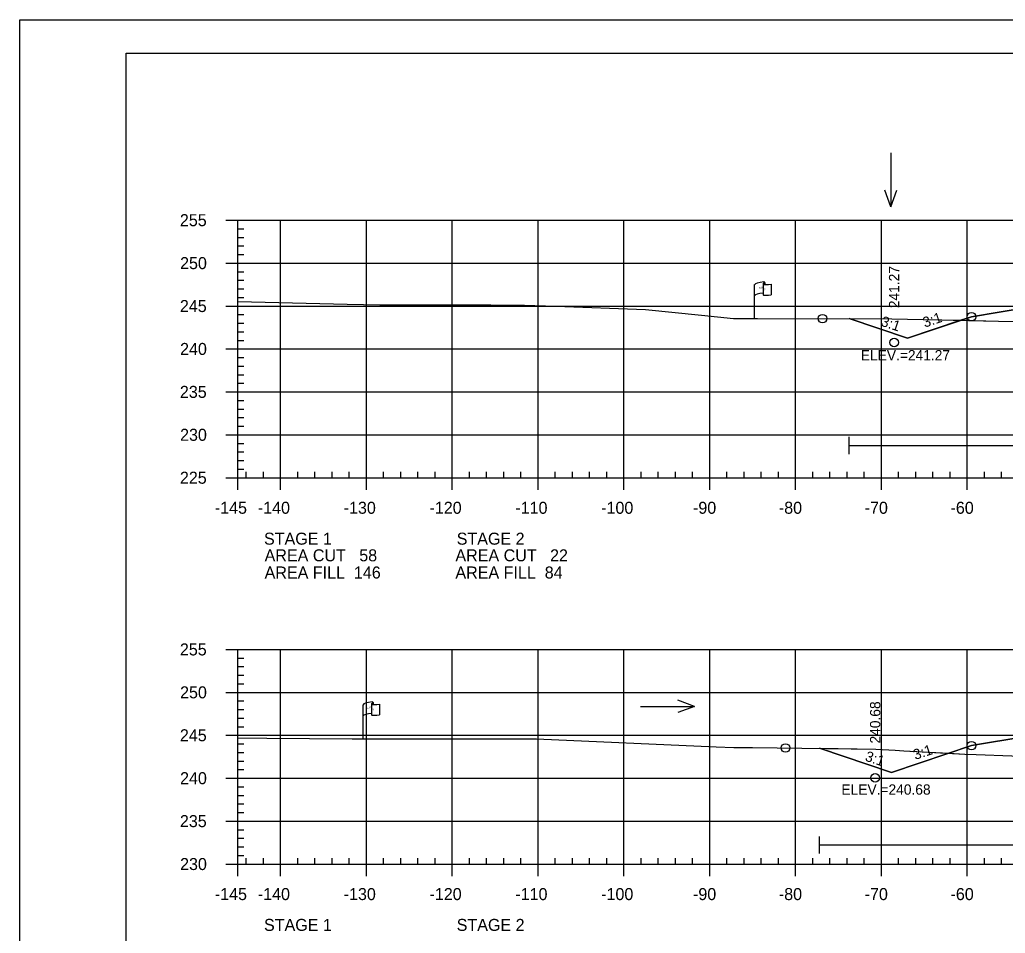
# Model space of a CAD drawing. Extents: x 1365647 to 1367999, y 387113 to 400173.
# Drawn here: x 1365723.7 to 1365838.5, y 396013.2 to 396119.6 of the extents above; entities that cross this region are included whole.
import ezdxf

# ---------------------------------------------------------------- set-up
doc = ezdxf.new("R2010")
doc.units = 0
for name, color, linetype in [('E_Existing ROW', 7, 'Continuous'), ('R_Axis', 7, 'Continuous'), ('R_Axis Annot', 7, 'Continuous'), ('R_Border', 7, 'Continuous'), ('R_Border Notes', 7, 'Continuous'), ('R_Contours', 7, 'Continuous'), ('R_Exist Surface', 7, 'Continuous'), ('R_Fin Surface', 7, 'Continuous'), ('R_Fin Surface Annot', 7, 'Continuous'), ('R_Grid', 7, 'Continuous'), ('R_No Plot', 7, 'Continuous'), ('R_Water', 7, 'Continuous'), ('R_Water Annot', 7, 'Continuous')]:
    doc.layers.add(name, color=color, linetype=linetype)

msp = doc.modelspace()

# ---------------------------------------------------------------- linework, layer by layer
at = {"layer": 'E_Existing ROW'}
for p, q in [((1365809.31, 396084.78), (1365809.31, 396088.73)), ((1365810.31, 396088.82), (1365810.31, 396088.81)), ((1365810.31, 396088.81), (1365810.31, 396087.58)), ((1365810.48, 396088.98), (1365810.48, 396088.74)), ((1365811.25, 396088.79), (1365811.25, 396087.55)), ((1365763.69, 396035.84), (1365763.69, 396039.79)), ((1365764.69, 396039.88), (1365764.69, 396039.87)), ((1365764.69, 396039.87), (1365764.69, 396038.64)), ((1365764.85, 396040.04), (1365764.85, 396039.8)), ((1365765.62, 396039.85), (1365765.62, 396038.61))]:
    msp.add_line(p, q, dxfattribs=at)
for centre, radius, start, end in [((1365810.39, 396088.82), 0.078, 88.6458, 274.2828), ((1365810.4, 396088.98), 0.0783, 263.0712, 93.9564), ((1365810.39, 396087.58), 0.0783, 180, 273.9564), ((1365764.76, 396039.88), 0.078, 88.6458, 274.2828), ((1365764.77, 396040.04), 0.0783, 263.0712, 93.9564), ((1365764.76, 396038.64), 0.0783, 180, 273.9564)]:
    msp.add_arc(centre, radius, start, end, dxfattribs=at)
for centre, major_axis, ratio, start_param, end_param in [((1365810.9, 396088.77), (-1.58, -0.04), 0.19887, 5.030368, 6.283185), ((1365811.6, 396088.89), (-1.23, -0.13), 0.052933, 0.159456, 1.268315), ((1365810.89, 396087.46), (-1.58, -0.04), 0.19887, 5.083035, 6.194897), ((1365811.6, 396087.65), (-1.23, -0.13), 0.052933, 0.159456, 1.268315), ((1365765.27, 396039.83), (-1.58, -0.04), 0.19887, 5.030368, 6.283185), ((1365765.98, 396039.95), (-1.23, -0.13), 0.052933, 0.159456, 1.268315), ((1365765.27, 396038.51), (-1.58, -0.04), 0.19887, 5.083035, 6.194897), ((1365765.98, 396038.71), (-1.23, -0.13), 0.052933, 0.159456, 1.268315)]:
    msp.add_ellipse(centre, major_axis=major_axis, ratio=ratio, start_param=start_param, end_param=end_param, dxfattribs=at)
at = {"layer": 'R_Axis'}
for p, q in [((1365747.69, 396096.24), (1365749.09, 396096.24)), ((1365749.09, 396066.24), (1365749.09, 396096.24)), ((1365749.09, 396095.24), (1365749.79, 396095.24)), ((1365749.09, 396094.24), (1365749.79, 396094.24)), ((1365749.09, 396093.24), (1365749.79, 396093.24)), ((1365749.09, 396092.24), (1365749.79, 396092.24)), ((1365747.69, 396091.24), (1365749.09, 396091.24)), ((1365749.09, 396090.24), (1365749.79, 396090.24)), ((1365749.09, 396089.24), (1365749.79, 396089.24)), ((1365749.09, 396088.24), (1365749.79, 396088.24)), ((1365749.09, 396087.24), (1365749.79, 396087.24)), ((1365747.69, 396086.24), (1365749.09, 396086.24)), ((1365749.09, 396085.24), (1365749.79, 396085.24)), ((1365749.09, 396084.24), (1365749.79, 396084.24)), ((1365749.09, 396083.24), (1365749.79, 396083.24)), ((1365749.09, 396082.24), (1365749.79, 396082.24)), ((1365747.69, 396081.24), (1365749.09, 396081.24)), ((1365749.09, 396080.24), (1365749.79, 396080.24)), ((1365749.09, 396079.24), (1365749.79, 396079.24)), ((1365749.09, 396078.24), (1365749.79, 396078.24)), ((1365749.09, 396077.24), (1365749.79, 396077.24)), ((1365747.69, 396076.24), (1365749.09, 396076.24)), ((1365749.09, 396075.24), (1365749.79, 396075.24)), ((1365749.09, 396074.24), (1365749.79, 396074.24)), ((1365749.09, 396073.24), (1365749.79, 396073.24)), ((1365749.09, 396072.24), (1365749.79, 396072.24)), ((1365747.69, 396071.24), (1365749.09, 396071.24)), ((1365749.09, 396070.24), (1365749.79, 396070.24)), ((1365749.09, 396069.24), (1365749.79, 396069.24)), ((1365749.09, 396068.24), (1365749.79, 396068.24)), ((1365749.09, 396067.24), (1365749.79, 396067.24)), ((1365749.09, 396066.24), (1365749.09, 396066.94)), ((1365750.09, 396066.24), (1365750.09, 396066.94)), ((1365752.09, 396066.24), (1365752.09, 396066.94)), ((1365756.09, 396066.24), (1365756.09, 396066.94)), ((1365758.09, 396066.24), (1365758.09, 396066.94)), ((1365760.09, 396066.24), (1365760.09, 396066.94)), ((1365762.09, 396066.24), (1365762.09, 396066.94)), ((1365766.09, 396066.24), (1365766.09, 396066.94)), ((1365768.09, 396066.24), (1365768.09, 396066.94)), ((1365770.09, 396066.24), (1365770.09, 396066.94)), ((1365772.09, 396066.24), (1365772.09, 396066.94)), ((1365776.09, 396066.24), (1365776.09, 396066.94)), ((1365778.09, 396066.24), (1365778.09, 396066.94)), ((1365780.09, 396066.24), (1365780.09, 396066.94)), ((1365782.09, 396066.24), (1365782.09, 396066.94)), ((1365786.09, 396066.24), (1365786.09, 396066.94)), ((1365788.09, 396066.24), (1365788.09, 396066.94)), ((1365790.09, 396066.24), (1365790.09, 396066.94)), ((1365792.09, 396066.24), (1365792.09, 396066.94)), ((1365796.09, 396066.24), (1365796.09, 396066.94)), ((1365798.09, 396066.24), (1365798.09, 396066.94)), ((1365800.09, 396066.24), (1365800.09, 396066.94)), ((1365802.09, 396066.24), (1365802.09, 396066.94)), ((1365806.09, 396066.24), (1365806.09, 396066.94)), ((1365808.09, 396066.24), (1365808.09, 396066.94)), ((1365810.09, 396066.24), (1365810.09, 396066.94)), ((1365812.09, 396066.24), (1365812.09, 396066.94)), ((1365816.09, 396066.24), (1365816.09, 396066.94)), ((1365818.09, 396066.24), (1365818.09, 396066.94)), ((1365820.09, 396066.24), (1365820.09, 396066.94)), ((1365822.09, 396066.24), (1365822.09, 396066.94)), ((1365826.09, 396066.24), (1365826.09, 396066.94)), ((1365828.09, 396066.24), (1365828.09, 396066.94)), ((1365830.09, 396066.24), (1365830.09, 396066.94)), ((1365832.09, 396066.24), (1365832.09, 396066.94)), ((1365836.09, 396066.24), (1365836.09, 396066.94)), ((1365838.09, 396066.24), (1365838.09, 396066.94)), ((1365747.69, 396066.24), (1365749.09, 396066.24)), ((1365749.09, 396066.24), (1366039.09, 396066.24)), ((1365749.09, 396064.84), (1365749.09, 396066.24)), ((1365754.09, 396064.84), (1365754.09, 396066.24)), ((1365764.09, 396064.84), (1365764.09, 396066.24)), ((1365774.09, 396064.84), (1365774.09, 396066.24)), ((1365784.09, 396064.84), (1365784.09, 396066.24)), ((1365794.09, 396064.84), (1365794.09, 396066.24)), ((1365804.09, 396064.84), (1365804.09, 396066.24)), ((1365814.09, 396064.84), (1365814.09, 396066.24)), ((1365824.09, 396064.84), (1365824.09, 396066.24)), ((1365834.09, 396064.84), (1365834.09, 396066.24)), ((1365747.69, 396046.24), (1365749.09, 396046.24)), ((1365749.09, 396021.24), (1365749.09, 396046.24)), ((1365749.09, 396045.24), (1365749.79, 396045.24)), ((1365749.09, 396044.24), (1365749.79, 396044.24)), ((1365749.09, 396043.24), (1365749.79, 396043.24)), ((1365749.09, 396042.24), (1365749.79, 396042.24)), ((1365747.69, 396041.24), (1365749.09, 396041.24)), ((1365749.09, 396040.24), (1365749.79, 396040.24)), ((1365749.09, 396039.24), (1365749.79, 396039.24)), ((1365749.09, 396038.24), (1365749.79, 396038.24)), ((1365749.09, 396037.24), (1365749.79, 396037.24)), ((1365747.69, 396036.24), (1365749.09, 396036.24)), ((1365749.09, 396035.24), (1365749.79, 396035.24)), ((1365749.09, 396034.24), (1365749.79, 396034.24)), ((1365749.09, 396033.24), (1365749.79, 396033.24)), ((1365747.69, 396031.24), (1365749.09, 396031.24)), ((1365749.09, 396032.24), (1365749.79, 396032.24)), ((1365749.09, 396030.24), (1365749.79, 396030.24)), ((1365749.09, 396029.24), (1365749.79, 396029.24)), ((1365749.09, 396028.24), (1365749.79, 396028.24)), ((1365749.09, 396027.24), (1365749.79, 396027.24)), ((1365747.69, 396026.24), (1365749.09, 396026.24)), ((1365749.09, 396025.24), (1365749.79, 396025.24)), ((1365749.09, 396024.24), (1365749.79, 396024.24)), ((1365749.09, 396023.24), (1365749.79, 396023.24)), ((1365749.09, 396022.24), (1365749.79, 396022.24)), ((1365747.69, 396021.24), (1365749.09, 396021.24)), ((1365749.09, 396021.24), (1365749.09, 396021.94)), ((1365749.09, 396021.24), (1366039.09, 396021.24)), ((1365749.09, 396019.84), (1365749.09, 396021.24)), ((1365750.09, 396021.24), (1365750.09, 396021.94)), ((1365752.09, 396021.24), (1365752.09, 396021.94)), ((1365754.09, 396019.84), (1365754.09, 396021.24)), ((1365756.09, 396021.24), (1365756.09, 396021.94)), ((1365758.09, 396021.24), (1365758.09, 396021.94)), ((1365760.09, 396021.24), (1365760.09, 396021.94)), ((1365762.09, 396021.24), (1365762.09, 396021.94)), ((1365764.09, 396019.84), (1365764.09, 396021.24)), ((1365766.09, 396021.24), (1365766.09, 396021.94)), ((1365768.09, 396021.24), (1365768.09, 396021.94)), ((1365770.09, 396021.24), (1365770.09, 396021.94)), ((1365772.09, 396021.24), (1365772.09, 396021.94)), ((1365774.09, 396019.84), (1365774.09, 396021.24)), ((1365776.09, 396021.24), (1365776.09, 396021.94)), ((1365778.09, 396021.24), (1365778.09, 396021.94)), ((1365780.09, 396021.24), (1365780.09, 396021.94)), ((1365782.09, 396021.24), (1365782.09, 396021.94)), ((1365784.09, 396019.84), (1365784.09, 396021.24)), ((1365786.09, 396021.24), (1365786.09, 396021.94)), ((1365788.09, 396021.24), (1365788.09, 396021.94)), ((1365790.09, 396021.24), (1365790.09, 396021.94)), ((1365792.09, 396021.24), (1365792.09, 396021.94)), ((1365794.09, 396019.84), (1365794.09, 396021.24)), ((1365796.09, 396021.24), (1365796.09, 396021.94)), ((1365798.09, 396021.24), (1365798.09, 396021.94)), ((1365800.09, 396021.24), (1365800.09, 396021.94)), ((1365802.09, 396021.24), (1365802.09, 396021.94)), ((1365804.09, 396019.84), (1365804.09, 396021.24)), ((1365806.09, 396021.24), (1365806.09, 396021.94)), ((1365808.09, 396021.24), (1365808.09, 396021.94)), ((1365810.09, 396021.24), (1365810.09, 396021.94)), ((1365812.09, 396021.24), (1365812.09, 396021.94)), ((1365814.09, 396019.84), (1365814.09, 396021.24)), ((1365816.09, 396021.24), (1365816.09, 396021.94)), ((1365818.09, 396021.24), (1365818.09, 396021.94)), ((1365820.09, 396021.24), (1365820.09, 396021.94)), ((1365822.09, 396021.24), (1365822.09, 396021.94)), ((1365824.09, 396019.84), (1365824.09, 396021.24)), ((1365826.09, 396021.24), (1365826.09, 396021.94)), ((1365828.09, 396021.24), (1365828.09, 396021.94)), ((1365830.09, 396021.24), (1365830.09, 396021.94)), ((1365832.09, 396021.24), (1365832.09, 396021.94)), ((1365834.09, 396019.84), (1365834.09, 396021.24)), ((1365836.09, 396021.24), (1365836.09, 396021.94)), ((1365838.09, 396021.24), (1365838.09, 396021.94))]:
    msp.add_line(p, q, dxfattribs=at)
at = {"layer": 'R_Border'}
for p, q in [((1365736.09, 396115.7), (1366052.27, 396115.7)), ((1365736.09, 395910.24), (1365736.09, 396115.7))]:
    msp.add_line(p, q, dxfattribs=at)
at = {"layer": 'R_Contours'}
for points in [[(1365833.32, 396084.58), (1365837.71, 396084.47), (1365842.16, 396084.4), (1365846.1, 396084.38), (1365849.81, 396083.87), (1365855.19, 396083), (1365860.15, 396084.44), (1365867.03, 396086.4), (1365871.79, 396087.63), (1365862.59, 396087.45), (1365847.47, 396087.15), (1365834.59, 396085)], [(1365820.34, 396084.77), (1365825.29, 396084.76), (1365828.93, 396084.68), (1365833.32, 396084.58), (1365827.11, 396082.51)], [(1365831.94, 396034.14), (1365833.81, 396034.04), (1365835.13, 396033.98), (1365839.27, 396033.86), (1365844.07, 396033.76), (1365845.52, 396033.69), (1365846.7, 396033.5), (1365853.91, 396032.55), (1365855.26, 396033.1), (1365863.28, 396035.67), (1365863.89, 396035.84), (1365865.02, 396036.14), (1365870.33, 396037.63), (1365862.59, 396037.47), (1365847.47, 396037.17), (1365834.59, 396035.03)], [(1365816.87, 396034.72), (1365823.43, 396034.64), (1365825.67, 396034.5), (1365826.7, 396034.43), (1365831.94, 396034.14), (1365825.26, 396031.92)]]:
    msp.add_lwpolyline(points, close=True, dxfattribs=at)
at = {"layer": 'R_Exist Surface'}
for points in [[(1365749.09, 396086.77), (1365752.27, 396086.69), (1365761.84, 396086.46), (1365765.66, 396086.37), (1365778.58, 396086.36), (1365782.49, 396086.34), (1365786.13, 396086.24), (1365796.59, 396085.82), (1365803.12, 396085.16), (1365806.84, 396084.78), (1365809.64, 396084.78), (1365825.29, 396084.76), (1365828.93, 396084.68), (1365837.71, 396084.47), (1365842.16, 396084.4)], [(1365749.09, 396035.96), (1365752.48, 396035.91), (1365762.41, 396035.84), (1365778.59, 396035.83), (1365783.9, 396035.82), (1365804.81, 396034.9), (1365806.9, 396034.82), (1365809.07, 396034.8), (1365823.43, 396034.64), (1365825.67, 396034.5), (1365826.7, 396034.43), (1365833.81, 396034.04), (1365835.13, 396033.98), (1365839.27, 396033.86)]]:
    msp.add_lwpolyline(points, dxfattribs=at)
at = {"layer": 'R_Fin Surface'}
for points in [[(1365820.34, 396084.77), (1365827.11, 396082.51), (1365834.59, 396085), (1365847.47, 396087.15), (1365856.59, 396088.67), (1365862.59, 396088.91), (1365864.59, 396088.95), (1365894.09, 396089.54), (1365923.59, 396088.95), (1365925.59, 396088.91), (1365931.59, 396088.67), (1365940.72, 396087.15), (1365953.59, 396085), (1365970.88, 396079.24), (1365983.24, 396083.36)], [(1365816.87, 396034.72), (1365825.26, 396031.92), (1365834.59, 396035.03), (1365847.47, 396037.17), (1365856.59, 396038.69), (1365862.59, 396038.93), (1365864.59, 396038.97), (1365894.09, 396039.56), (1365923.59, 396038.97), (1365925.59, 396038.93), (1365931.59, 396038.69), (1365940.72, 396037.17), (1365953.59, 396035.03), (1365969.45, 396029.74), (1365981.37, 396033.71)]]:
    msp.add_lwpolyline(points, dxfattribs=at)
at = {"layer": 'R_Grid'}
for p, q in [((1365749.09, 396096.24), (1366039.09, 396096.24)), ((1365749.09, 396066.24), (1365749.09, 396096.24)), ((1365754.09, 396066.24), (1365754.09, 396096.24)), ((1365764.09, 396066.24), (1365764.09, 396096.24)), ((1365774.09, 396066.24), (1365774.09, 396096.24)), ((1365784.09, 396066.24), (1365784.09, 396096.24)), ((1365794.09, 396066.24), (1365794.09, 396096.24)), ((1365804.09, 396066.24), (1365804.09, 396096.24)), ((1365814.09, 396066.24), (1365814.09, 396096.24)), ((1365824.09, 396066.24), (1365824.09, 396096.24)), ((1365834.09, 396066.24), (1365834.09, 396096.24)), ((1365749.09, 396091.24), (1366039.09, 396091.24)), ((1365749.09, 396086.24), (1366039.09, 396086.24)), ((1365749.09, 396081.24), (1366039.09, 396081.24)), ((1365749.09, 396076.24), (1366039.09, 396076.24)), ((1365749.09, 396071.24), (1366039.09, 396071.24)), ((1365749.09, 396066.24), (1366039.09, 396066.24)), ((1365749.09, 396046.24), (1366039.09, 396046.24)), ((1365749.09, 396021.24), (1365749.09, 396046.24)), ((1365754.09, 396021.24), (1365754.09, 396046.24)), ((1365764.09, 396021.24), (1365764.09, 396046.24)), ((1365774.09, 396021.24), (1365774.09, 396046.24)), ((1365784.09, 396021.24), (1365784.09, 396046.24)), ((1365794.09, 396021.24), (1365794.09, 396046.24)), ((1365804.09, 396021.24), (1365804.09, 396046.24)), ((1365814.09, 396021.24), (1365814.09, 396046.24)), ((1365824.09, 396021.24), (1365824.09, 396046.24)), ((1365834.09, 396021.24), (1365834.09, 396046.24)), ((1365749.09, 396041.24), (1366039.09, 396041.24)), ((1365749.09, 396036.24), (1366039.09, 396036.24)), ((1365749.09, 396031.24), (1366039.09, 396031.24)), ((1365749.09, 396026.24), (1366039.09, 396026.24)), ((1365749.09, 396021.24), (1366039.09, 396021.24))]:
    msp.add_line(p, q, dxfattribs=at)
at = {"layer": 'R_No Plot'}
msp.add_line((1365723.69, 396119.59), (1366057.03, 396119.59), dxfattribs=at)
msp.add_lwpolyline([(1365723.69, 396119.59), (1366057.03, 396119.59), (1366057.03, 395906.25), (1365723.69, 395906.25)], close=True, dxfattribs=at)
for centre in [(1365817.23, 396084.77), (1365817.23, 396084.77), (1365834.59, 396085), (1365834.59, 396085), (1365834.59, 396085), (1365834.59, 396085), (1365834.59, 396085), (1365825.56, 396081.99), (1365825.56, 396081.99), (1365825.56, 396081.99), (1365825.56, 396081.99), (1365825.56, 396081.99), (1365812.9, 396034.76), (1365812.9, 396034.76), (1365834.59, 396035.03), (1365834.59, 396035.03), (1365823.35, 396031.28), (1365823.35, 396031.28), (1365823.35, 396031.28), (1365823.35, 396031.28), (1365823.35, 396031.28)]:
    msp.add_circle(centre, 0.5, dxfattribs=at)
at = {"layer": 'R_Water'}
for p, q in [((1365820.34, 396068.99), (1365820.34, 396070.99)), ((1365820.34, 396069.99), (1365881.9, 396069.99)), ((1365816.87, 396022.46), (1365816.87, 396024.46)), ((1365816.87, 396023.46), (1365881.89, 396023.46))]:
    msp.add_line(p, q, dxfattribs=at)
at = {"layer": 'R_Water Annot'}
for p, q in [((1365825.16, 396104.08), (1365825.16, 396097.8)), ((1365825.16, 396097.8), (1365824.46, 396099.72)), ((1365825.16, 396097.8), (1365825.86, 396099.72)), ((1365796.01, 396039.61), (1365802.3, 396039.61)), ((1365802.3, 396039.61), (1365800.37, 396040.31)), ((1365802.3, 396039.61), (1365800.37, 396038.91))]:
    msp.add_line(p, q, dxfattribs=at)

# ---------------------------------------------------------------- texts
at = {"layer": 'E_Existing ROW'}
for s, height, rotation, p in [('DWB 11-9-07', 0.001, 90, (1365810.48, 396088.74)), ('R ', 0.2, 9.9884, (1365809.83, 396088.23)), (' O', 0.2, 9.9884, (1365809.98, 396088.28)), ('W', 0.2, 351.1788, (1365810.31, 396088.11)), ('DWB 11-9-07', 0.001, 5.0717, (1365811.24, 396087.55)), ('DWB 11-9-07', 0.001, 90, (1365809.31, 396084.78)), ('R ', 0.2, 9.9884, (1365764.21, 396039.29)), (' O', 0.2, 9.9884, (1365764.35, 396039.33)), ('W', 0.2, 351.1788, (1365764.68, 396039.17)), ('DWB 11-9-07', 0.001, 90, (1365764.85, 396039.8)), ('DWB 11-9-07', 0.001, 5.0717, (1365765.61, 396038.6)), ('DWB 11-9-07', 0.001, 90, (1365763.69, 396035.84))]:
    msp.add_text(s, height=height, rotation=rotation, dxfattribs=at).set_placement(p)
at = {"layer": 'R_Axis Annot'}
for s, p in [('255', (1365742.35, 396095.54)), ('250', (1365742.37, 396090.54)), ('245', (1365742.35, 396085.54)), ('240', (1365742.37, 396080.54)), ('235', (1365742.35, 396075.54)), ('230', (1365742.37, 396070.54)), ('225', (1365742.35, 396065.54)), ('-145', (1365746.42, 396062.04)), ('-140', (1365751.43, 396062.04)), ('-130', (1365761.43, 396062.04)), ('-120', (1365771.43, 396062.04)), ('-110', (1365781.43, 396062.04)), ('-100', (1365791.43, 396062.04)), ('-90', (1365802.13, 396062.04)), ('-80', (1365812.13, 396062.04)), ('-70', (1365822.13, 396062.04)), ('-60', (1365832.13, 396062.04)), ('STAGE 1', (1365752.15, 396058.44)), ('STAGE 2', (1365774.6, 396058.44)), ('AREA CUT   58', (1365752.22, 396056.5)), ('AREA CUT   22', (1365774.45, 396056.5)), ('AREA FILL  146', (1365752.22, 396054.5)), ('AREA FILL  84', (1365774.45, 396054.5)), ('255', (1365742.35, 396045.54)), ('250', (1365742.37, 396040.54)), ('245', (1365742.35, 396035.54)), ('240', (1365742.37, 396030.54)), ('235', (1365742.35, 396025.54)), ('230', (1365742.37, 396020.54)), ('-145', (1365746.42, 396017.04)), ('-140', (1365751.43, 396017.04)), ('-130', (1365761.43, 396017.04)), ('-120', (1365771.43, 396017.04)), ('-110', (1365781.43, 396017.04)), ('-100', (1365791.43, 396017.04)), ('-90', (1365802.13, 396017.04)), ('-80', (1365812.13, 396017.04)), ('-70', (1365822.13, 396017.04)), ('-60', (1365832.13, 396017.04)), ('STAGE 1', (1365752.15, 396013.45)), ('STAGE 2', (1365774.6, 396013.45))]:
    msp.add_text(s, height=1.4, dxfattribs=at).set_placement(p)
at = {"layer": 'R_Border Notes'}
for s, p in [('ELEV.=241.27', (1365821.68, 396079.91)), ('ELEV.=240.68', (1365819.42, 396029.32))]:
    msp.add_text(s, height=1.2, dxfattribs=at).set_placement(p)
at = {"layer": 'R_Fin Surface Annot'}
for s, rotation, p in [('241.27', 90, (1365826.16, 396085.99)), ('3:1', 18.4349, (1365829.13, 396083.71)), ('3:1', 341.5651, (1365823.93, 396083.97)), ('240.68', 90, (1365823.95, 396035.28)), ('3:1', 18.4349, (1365828.02, 396033.36)), ('3:1', 341.5651, (1365822.09, 396033.3))]:
    msp.add_text(s, height=1.2, rotation=rotation, dxfattribs=at).set_placement(p)

doc.saveas('drawing.dxf')
